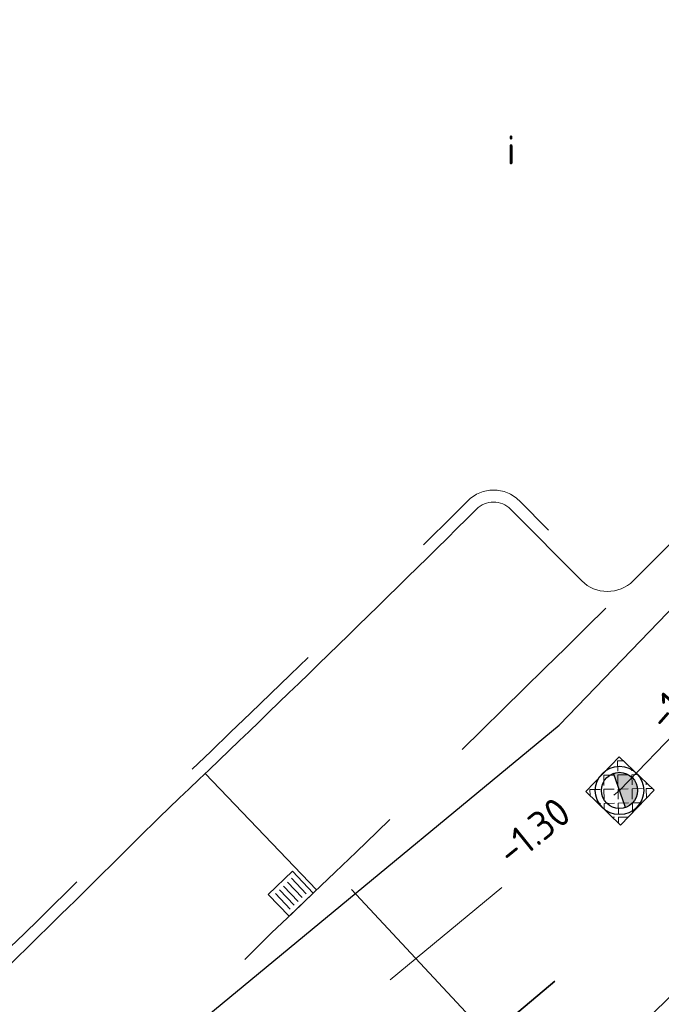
# Model space of a CAD drawing. Header units: metres. Extents: x 92403 to 95147, y 464428 to 465602.
# Tile 340 of 568: x 93105 to 93113, y 464901 to 464914. Entities that reach past the tile are written whole.
import ezdxf
from ezdxf.enums import TextEntityAlignment as Align

# ---------------------------------------------------------------- set-up
doc = ezdxf.new("R2010")
doc.units = ezdxf.units.M
for name, pattern in [('DASHED', [0.75, 0.5, -0.25]), ('RI-DRAINAGE', [19.2, 6, -1.8, 1.8, -1.8, 2.4, -1.8, 1.8, -1.8]), ('RI-HWA', [7.4, 5, -2.4]), ('RI-HWA_KOLKAANSLUITING', [4.3, 2.5, -1.8]), ('VH-TROTTOIRBAND', [15, 5, -2, 2, -2, 2, -2])]:
    doc.linetypes.add(name, pattern=pattern)
doc.layers.get('0').update_dxf_attribs({"linetype": 'CONTINUOUS'})
for name, color, linetype, lineweight in [('B-OI-RI-DRAINAGE_BOB-S', 90, 'CONTINUOUS', 25), ('N-RO-VW-MARKERING-G', 7, 'CONTINUOUS', 9), ('N-WE-GW-ONTGRAVING-V', 2, 'CONTINUOUS', 30), ('N-WE-RI-HWA_KOLK_STRAATKOLK-S', 150, 'CONTINUOUS', 25), ('N-WE-RI-HWA_KOLKAANSLUITING-G', 150, 'RI-HWA_KOLKAANSLUITING', 25), ('N-WE-VH-KANTOPSLUITING_TROTTOIRBAND-G', 7, 'VH-TROTTOIRBAND', 35), ('N-WE-VH-KANTOPSLUITING_TROTTOIRBAND_130 150-T18', 10, 'CONTINUOUS', 18), ('N-WE-VH-KANTOPSLUITING_VOORKANTBAND-G', 50, 'CONTINUOUS', 35)]:
    doc.layers.add(name, color=color, linetype=linetype, lineweight=lineweight)
for name, color, linetype, lineweight, true_color in [('N-OI-RI-DRAINAGE_DRAIN_PVC-G', 7, 'RI-DRAINAGE', 18, 0x00ff04), ('N-OI-RI-HWA_TRANSPORTLEIDING-G', 7, 'RI-HWA', 35, 0x007bff), ('N-WE-RI-DRAINAGE_PUT-S', 7, 'CONTINUOUS', 5, 0x00ff04), ('N-WE-RI-DRAINAGE_PUTRAND-S', 7, 'CONTINUOUS', 5, 0x00ff04)]:
    doc.layers.add(name, color=color, linetype=linetype, lineweight=lineweight, true_color=true_color)
doc.styles.add('NLCS-ISO', font='NLCS-ISO.ttf')
doc.styles.add('NLCS-ISO-M200-T18', font='NLCS-ISO.ttf', dxfattribs={"height": 0.36})

# ---------------------------------------------------------------- blocks, each defined once
blk = doc.blocks.new('Putdeksel 600x600')
at = {"ltscale": 0.1}
h = blk.add_hatch(dxfattribs=at)
h.set_pattern_fill('ANGLE', color=8, scale=0.025, angle=45)
h.set_pattern_definition([(45, (-93679.67512, -463937.87647), (-0.123478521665, 0.123478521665), [0.127, -0.047625]), (135, (-93679.67512, -463937.87647), (-0.123478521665, -0.123478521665), [0.127, -0.047625])])
h.paths.add_polyline_path([(-0.3, -0.3), (0.3, -0.3), (0.3, 0.3), (-0.3, 0.3)])
at = {"color": 250, "ltscale": 0.1}
blk.add_lwpolyline([(-0.3, -0.3), (0.3, -0.3), (0.3, 0.3), (-0.3, 0.3)], close=True, dxfattribs=at)
blk = doc.blocks.new('STRAATKOLK 415X375')
at = {"layer": 'N-WE-RI-HWA_KOLK_STRAATKOLK-S', "flags": 128}
blk.add_lwpolyline([(-0.415, 0), (0, 0), (0, 0.375), (-0.415, 0.375)], close=True, dxfattribs=at)
for points in [[(-0.344, 0.055), (-0.344, 0.32)], [(-0.275, 0.055), (-0.275, 0.32)], [(-0.207, 0.055), (-0.207, 0.32)], [(-0.137, 0.055), (-0.137, 0.32)], [(-0.068, 0.055), (-0.068, 0.32)]]:
    blk.add_lwpolyline(points, dxfattribs=at)
blk = doc.blocks.new('SRI-DRAIN_PUT_DOORSPUIT-SO')
at = {"lineweight": -3}
blk.add_hatch(color=256, dxfattribs=at).paths.add_polyline_path([(1.5, 0, 0.267949), (0.75, 1.299), (-0.75, -1.299, 0.57735)])
blk.add_line((-0.75, -1.299), (0.75, 1.299), dxfattribs=at)
for radius in [2, 1.5]:
    blk.add_circle((0, 0), radius, dxfattribs=at)
blk = doc.blocks.new('SRI-BOB-SO')
at = {"color": 0, "ltscale": 0.1, "style": 'NLCS-ISO'}
blk.add_attdef('B.O.B.', text='', height=1.8, dxfattribs=at).set_placement((0.053, -0.02), align=Align.BOTTOM_CENTER)

msp = doc.modelspace()

# ---------------------------------------------------------------- linework, layer by layer
at = {"layer": 'N-OI-RI-DRAINAGE_DRAIN_PVC-G', "flags": 128}
msp.add_lwpolyline([(93085.810838, 464868.712617), (93083.999667, 464867.318786), (93077.569115, 464875.204006), (93112.448972, 464904.002739), (93144.958362, 464937.716867), (93179.40523, 464980.983312), (93211.015025, 465025.284543), (93236.748188, 465064.451684), (93262.771855, 465104.36421), (93226.947519, 465135.184441), (93186.423425, 465165.431006), (93177.677718, 465156.184343), (93156.563325, 465121.91281), (93138.602154, 465091.157835)], dxfattribs=at)
at = {"layer": 'N-OI-RI-HWA_TRANSPORTLEIDING-G', "flags": 128}
msp.add_lwpolyline([(93079.449241, 464874.66754), (93114.462873, 464903.992424)], dxfattribs=at)
at = {"layer": 'N-RO-VW-MARKERING-G', "linetype": 'DASHED', "ltscale": 5, "flags": 128}
msp.add_lwpolyline([(93105.121059, 464899.282692, 0.003412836), (93108.13085, 464902.234516, 0.005293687), (93112.297316, 464906.284545, 0.005293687)], format="xyb", dxfattribs=at)
msp.add_lwpolyline([(93107.307667, 464904.213538), (93108.690518, 464902.768642)], dxfattribs=at)
at = {"layer": 'N-WE-GW-ONTGRAVING-V', "flags": 128}
msp.add_lwpolyline([(93150.95016, 464940.414972), (93115.492997, 464902.898585), (93080.383531, 464873.493438), (93084.176278, 464868.842727), (93085.139969, 464869.584358), (93091.190846, 464874.240954), (93109.870872, 464888.616612), (93111.212612, 464886.873128), (93092.532585, 464872.497471), (93086.481708, 464867.840875), (93083.823056, 464865.794846), (93076.025648, 464875.356121), (93111.700474, 464904.811225), (93144.1303, 464938.442841)], dxfattribs=at)
at = {"layer": 'N-WE-RI-HWA_KOLKAANSLUITING-G', "flags": 128}
msp.add_lwpolyline([(93110.827208, 464900.947454), (93108.804694, 464903.11508), (93108.519408, 464902.864058)], dxfattribs=at)
at = {"layer": 'N-WE-VH-KANTOPSLUITING_TROTTOIRBAND-G', "lineweight": 15, "flags": 128}
msp.add_lwpolyline([(93169.230487, 464971.15102, -0.002013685), (93164.041857, 464964.593295, -0.000128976), (93163.643939, 464964.092371, -0.414319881), (93163.222336, 464964.044243), (93162.244085, 464964.822324, 0.414708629), (93161.611703, 464964.750161, -0.003198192), (93151.670861, 464952.420821, -0.001685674), (93149.413688, 464949.667542, 0.416499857), (93149.485418, 464949.025662), (93150.436444, 464948.239717, -0.415600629), (93150.475677, 464947.816263), (93147.83948, 464944.656931, -0.415600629), (93147.415846, 464944.619702), (93146.462009, 464945.423288, 0.413519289), (93145.828614, 464945.369892), (93145.450618, 464944.923372, -0.008188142), (93134.071902, 464931.901541, -0.000564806), (93133.042433, 464930.789487, 0.416400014), (93133.065883, 464930.153013), (93133.981551, 464929.30266, -0.414409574), (93133.997095, 464928.878538, -0.001789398), (93130.705323, 464925.363988, -0.414409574), (93130.281093, 464925.351764), (93129.372515, 464926.210024, 0.414283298), (93128.736212, 464926.191831, -0.00722872), (93115.209189, 464912.292711, 0.414154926), (93115.208427, 464911.656405), (93116.093968, 464910.768491, -0.408943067), (93116.097194, 464910.34808, -0.00465743), (93112.511056, 464906.708656, -0.414694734), (93112.086445, 464906.709829), (93111.20355, 464907.599073, 0.415327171), (93110.568925, 464907.598452, -0.005039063), (93106.63165, 464903.775768, -0.0031933), (93103.836485, 464901.031607, 0.015623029), (93103.829963, 464901.024878, 0.403468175), (93103.831128, 464900.400308), (93104.700135, 464899.502052, -0.414641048), (93104.692799, 464899.077542, -0.014936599), (93091.046453, 464886.679148), (93085.699438, 464885.436816), (93081.980118, 464882.650574, 0.097502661), (93078.002756, 464878.165539, -0.106335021), (93076.622865, 464876.663265), (93066.149278, 464869.249755), (93059.049111, 464864.213763, -0.458335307), (93056.328313, 464864.887096), (93054.737949, 464868.028312)], format="xyb", dxfattribs=at)
at = {"layer": 'N-WE-VH-KANTOPSLUITING_VOORKANTBAND-G', "linetype": 'Continuous', "lineweight": 15, "flags": 128}
msp.add_lwpolyline([(93171.508, 464962.398), (93172.080663, 464961.931189, -0.421676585), (93172.519608, 464957.657465, -0.000033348), (93172.495, 464957.628, -0.007751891), (93154.54, 464935.591, -0.006572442), (93145.367, 464924.969, -0.003625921), (93135.085, 464913.995), (93124.700811, 464903.393376), (93116.453, 464895.168, 0.001758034), (93105.518, 464884.879, -0.017397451), (93088.03565, 464870.578486), (93087.344308, 464870.053341, -0.403853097), (93083.206631, 464870.543982), (93082.788351, 464871.055847, -0.422049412), (93083.275721, 464875.326987), (93083.877418, 464875.792467), (93092.446963, 464882.422015, 0.020042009), (93110.920075, 464899.367094, 0.010482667), (93119.204, 464907.591, 0.010337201), (93138.613, 464927.754, 0.012815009), (93156.436867, 464948.533957, 0.003459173), (93167.235251, 464961.941307, -0.42177143)], format="xyb", close=True, dxfattribs=at)
msp.add_lwpolyline([(93134.083625, 464929.412573, -0.414409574), (93134.10694, 464928.776391, -0.001789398), (93130.814434, 464925.261057, -0.414409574), (93130.178089, 464925.242722), (93129.269511, 464926.100982, 0.414283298), (93128.845278, 464926.088852, -0.00722872), (93115.315161, 464912.18655, 0.414154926), (93115.314635, 464911.762329), (93116.200175, 464910.874414, -0.408943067), (93116.205016, 464910.243799, -0.00465743), (93112.616916, 464906.602385, -0.414694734), (93111.98, 464906.604143), (93111.09726, 464907.493231, 0.415652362), (93110.674936, 464907.49233, -0.00503812), (93106.736245, 464903.668238, -0.003191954), (93103.940885, 464900.9239), (93103.945852, 464900.928711, 0.414073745), (93103.938934, 464900.504604), (93104.807941, 464899.606348, -0.414641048), (93104.796938, 464898.969583, -0.014966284), (93091.1161, 464886.541334)], format="xyb", dxfattribs=at)

# ---------------------------------------------------------------- block references
at = {"layer": 'B-OI-RI-DRAINAGE_BOB-S'}
ref = msp.add_blockref('SRI-BOB-SO', (93114.048274, 464904.632399), dxfattribs=dict(at, xscale=0.2, yscale=0.2, zscale=0.2, rotation=48.79695085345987))
ref.add_attrib('B.O.B.', '-1.30', dxfattribs={"layer": '0', "ltscale": 0.1, "height": 0.36, "rotation": 48.7969509, "style": 'NLCS-ISO'}).set_placement((93113.432695, 464905.016738, 0.06), align=Align.BOTTOM_CENTER)
ref = msp.add_blockref('SRI-BOB-SO', (93111.636786, 464902.19145), dxfattribs=dict(at, xscale=0.2, yscale=0.2, zscale=0.2, rotation=38.84337999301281))
ref.add_attrib('B.O.B.', '-1.30', dxfattribs={"layer": '0', "ltscale": 0.1, "height": 0.36, "rotation": 38.84338, "style": 'NLCS-ISO'}).set_placement((93111.560423, 464903.270068, 0.06), align=Align.BOTTOM_CENTER)
at = {"layer": 'N-WE-RI-DRAINAGE_PUT-S', "xscale": 0.15, "yscale": 0.15, "zscale": 0.15, "rotation": 49.00999999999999}
msp.add_blockref('SRI-DRAIN_PUT_DOORSPUIT-SO', (93112.448972, 464904.002739), dxfattribs=at)
at = {"layer": 'N-WE-RI-DRAINAGE_PUTRAND-S', "rotation": 225.9491207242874}
msp.add_blockref('Putdeksel 600x600', (93112.453682, 464903.997607), dxfattribs=at)
at = {"layer": 'N-WE-RI-HWA_KOLK_STRAATKOLK-S', "rotation": 43.63519481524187}
msp.add_blockref('STRAATKOLK 415X375', (93108.648795, 464902.728355), dxfattribs=at)

# ---------------------------------------------------------------- texts
at = {"layer": 'N-WE-VH-KANTOPSLUITING_TROTTOIRBAND_130 150-T18', "insert": (93111.048207, 464912.128944), "char_height": 0.36, "width": 4.66934953, "attachment_point": 1, "style": 'NLCS-ISO-M200-T18'}
msp.add_mtext('i', dxfattribs=at)

doc.saveas('drawing.dxf')
